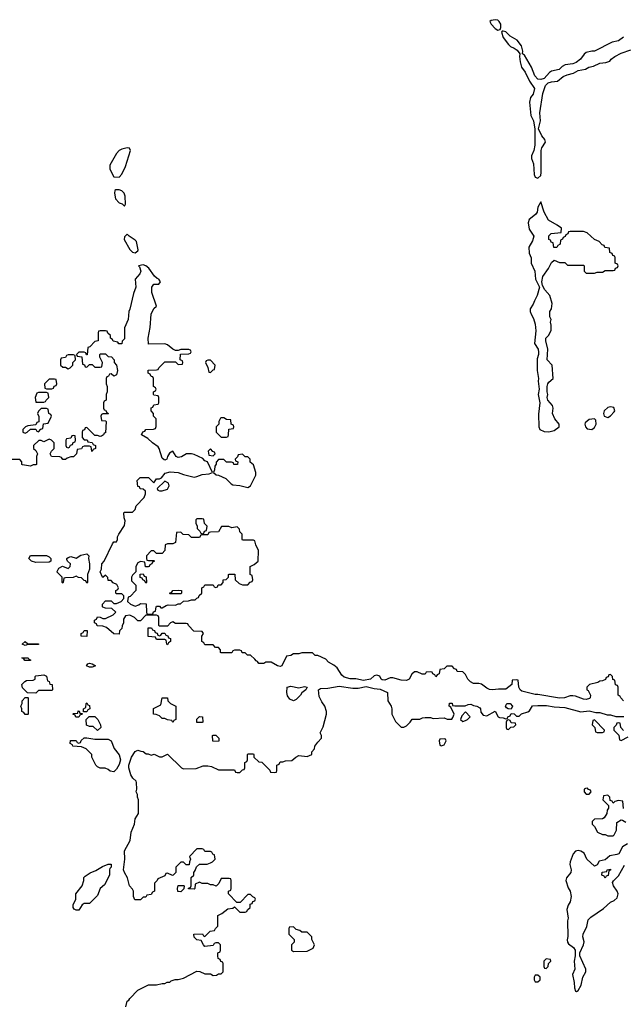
# Model space of a CAD drawing. Header units: inches. Extents: x 2769379 to 2883802, y 684208 to 828654.
# Tile 285 of 298: x 2840630 to 2845125, y 820348 to 827684. Entities that reach past the tile are written whole.
import ezdxf

# ---------------------------------------------------------------- set-up
doc = ezdxf.new("R2010")
doc.units = ezdxf.units.IN
doc.header["$MEASUREMENT"] = 0
doc.layers.add('C8842', color=7, linetype='Continuous')

msp = doc.modelspace()

# ---------------------------------------------------------------- linework, layer by layer
at = {"layer": 'C8842', "color": 2, "elevation": 2}
for points in [[(2844170, 827683.7), (2844141.4, 827678.6), (2844131.3, 827670), (2844140.7, 827650), (2844170, 827617.3), (2844190, 827606.8), (2844208.9, 827611.1), (2844213.6, 827626.4), (2844212.3, 827650), (2844201.2, 827670), (2844190, 827679.3)], [(2841430, 826728), (2841390, 826719), (2841370, 826708.7), (2841350, 826688), (2841301.4, 826598.6), (2841301, 826570), (2841330, 826512), (2841370, 826511.3), (2841390, 826532), (2841419, 826590), (2841455.3, 826710), (2841447.3, 826727.3)], [(2841370, 826417.2), (2841344.9, 826415.1), (2841338, 826410), (2841336, 826390), (2841344.7, 826350), (2841370, 826318), (2841392, 826312), (2841410, 826294), (2841418, 826310), (2841415.3, 826370), (2841408.7, 826390), (2841390, 826408.7)], [(2844510, 826326), (2844490, 826286), (2844482.8, 826250), (2844472, 826232), (2844425.2, 826194.8), (2844416.3, 826170), (2844424.1, 826124.1), (2844458, 826070), (2844450, 826035.3), (2844422, 825990), (2844425.4, 825945.4), (2844438, 825910), (2844438, 825870), (2844467.7, 825810), (2844470.8, 825750), (2844501, 825690), (2844484.9, 825630), (2844462.8, 825590), (2844454.8, 825565.2), (2844432, 825530), (2844432, 825510), (2844438, 825490), (2844456.8, 825456.8), (2844470, 825414), (2844473.4, 825366.6), (2844464.7, 825270), (2844490.8, 825230), (2844494.4, 825205.6), (2844494.8, 825190), (2844483.5, 825156.5), (2844482.8, 825130), (2844484, 825070), (2844493.4, 825010), (2844490.6, 824990), (2844498.8, 824930), (2844490.8, 824890), (2844504.9, 824830), (2844494.4, 824745.6), (2844497.3, 824650), (2844504.7, 824630), (2844535.9, 824615.9), (2844570, 824613), (2844610, 824622.8), (2844648, 824650), (2844648.7, 824670), (2844615.3, 824710), (2844598, 824750), (2844604, 824790), (2844599, 824810), (2844564, 824850), (2844559, 824870), (2844564, 824890), (2844559, 824910), (2844559, 824950), (2844564, 824970), (2844570, 824982), (2844602, 825010), (2844595.3, 825110), (2844559, 825150), (2844563.7, 825230), (2844548.9, 825291.1), (2844548.7, 825310), (2844570, 825332), (2844589, 825370), (2844588.9, 825408.9), (2844582, 825430), (2844588, 825450), (2844578, 825470), (2844578, 825510), (2844589.4, 825530.6), (2844596, 825570), (2844579, 825630), (2844541.2, 825670), (2844524, 825704), (2844519, 825730), (2844526.6, 825770), (2844569, 825830), (2844590, 825874), (2844610, 825892), (2844650, 825874), (2844690, 825874), (2844710, 825854), (2844830, 825854), (2844834, 825850), (2844834, 825810), (2844850, 825794), (2844910, 825794), (2844930, 825802), (2844970, 825802), (2844990, 825814), (2845050, 825814), (2845062, 825818), (2845067.3, 825832.7), (2845082, 825838), (2845086, 825850), (2845082, 825862), (2845066, 825870), (2845066, 825910), (2845062, 825922), (2845047.3, 825927.3), (2845042, 825942), (2845026, 825950), (2845022, 825982), (2844987.3, 825987.3), (2844982, 826002), (2844967.3, 826007.3), (2844946, 826030), (2844910, 826046), (2844856.4, 826096.4), (2844830, 826106), (2844730, 826106), (2844718, 826102), (2844712.7, 826087.3), (2844698, 826082), (2844692.7, 826067.3), (2844678, 826062), (2844672.7, 826047.3), (2844658, 826042), (2844654, 826010), (2844638, 826002), (2844630, 825986), (2844607.3, 825987.3), (2844602, 826022), (2844587.3, 826027.3), (2844582, 826042), (2844570, 826046), (2844570, 826074), (2844588.9, 826091.1), (2844662, 826098), (2844666, 826130), (2844633.6, 826153.6), (2844568.7, 826190), (2844537.2, 826250)], [(2841430, 826086), (2841410, 826066), (2841407.1, 826047.1), (2841450, 825971.3), (2841470, 825951.3), (2841490, 825946.8), (2841510, 825962), (2841513.2, 825970), (2841499, 826030), (2841490, 826042), (2841446, 826070)], [(2841030, 825186), (2840990, 825186), (2840978, 825182), (2840970, 825166), (2840938, 825162), (2840934, 825150), (2840934, 825110), (2840950, 825094), (2840970, 825094), (2840990, 825082), (2841006, 825090), (2841026, 825110), (2841026, 825130), (2841046, 825150), (2841042, 825182)], [(2842050, 825146), (2842030, 825146), (2842018, 825142), (2842014, 825130), (2842032, 825092), (2842038, 825058), (2842050, 825054), (2842070, 825074), (2842082, 825078), (2842086, 825110)], [(2840890, 825006), (2840850, 825006), (2840814, 824970), (2840818, 824938), (2840830, 824934), (2840870, 824934), (2840882, 824938), (2840887.3, 824952.7), (2840902, 824958), (2840906, 824970), (2840902, 825002)], [(2840830, 824906), (2840770, 824906), (2840758, 824902), (2840744.7, 824870), (2840750, 824834), (2840810, 824834), (2840822, 824838), (2840826, 824850), (2840846, 824870), (2840842, 824902)], [(2845030, 824799), (2845010, 824794), (2844982, 824770), (2844978, 824750), (2844982, 824730), (2845010, 824721), (2845030, 824731.3), (2845058, 824762), (2845062, 824770), (2845053.6, 824793.6)], [(2840830, 824786), (2840790, 824786), (2840770, 824766), (2840762, 824750), (2840772.7, 824727.3), (2840772.7, 824687.3), (2840758, 824682), (2840750, 824666), (2840690, 824658), (2840674, 824650), (2840654, 824630), (2840654, 824610), (2840670, 824602), (2840686, 824610), (2840710, 824634), (2840750, 824634), (2840758, 824618), (2840770, 824614), (2840787.3, 824632.7), (2840802, 824638), (2840807.3, 824672.7), (2840842, 824678), (2840866, 824730), (2840862, 824742), (2840846, 824750), (2840842, 824782)], [(2842150, 824718), (2842130, 824718), (2842124.7, 824715.3), (2842114, 824690), (2842114, 824670), (2842094, 824650), (2842094, 824610), (2842130, 824574), (2842170, 824574), (2842182, 824578), (2842186, 824590), (2842187.3, 824632.7), (2842222, 824638), (2842226, 824650), (2842222, 824662), (2842206, 824670), (2842202, 824702), (2842170, 824706)], [(2844910, 824708.7), (2844870, 824704), (2844841, 824679), (2844838, 824670), (2844844.7, 824650), (2844856, 824636), (2844890, 824631), (2844910, 824644.7), (2844924, 824670), (2844920.4, 824700.4)], [(2841030, 824586), (2841018, 824582), (2841010, 824566), (2840978, 824562), (2840974, 824550), (2840974, 824510), (2840978, 824498), (2840990, 824494), (2841002, 824498), (2841007.3, 824512.7), (2841022, 824518), (2841027.3, 824532.7), (2841042, 824538), (2841046, 824550), (2841042, 824582)], [(2842050, 824486), (2842034, 824470), (2842038, 824438), (2842070, 824434), (2842086, 824450), (2842082, 824462), (2842067.3, 824467.3)], [(2842290, 824446), (2842258, 824442), (2842252.7, 824427.3), (2842234, 824410), (2842238, 824398), (2842254, 824390), (2842251.3, 824368.7), (2842226, 824370), (2842222, 824382), (2842207.3, 824387.3), (2842170, 824388), (2842150, 824406), (2842110, 824406), (2842092, 824388), (2842092, 824372), (2842083.6, 824356.4), (2842082, 824330), (2842074, 824310), (2842092, 824292), (2842110, 824291.3), (2842164.5, 824264.5), (2842204.7, 824224.7), (2842217.5, 824217.5), (2842270, 824212.4), (2842330, 824199.1), (2842350, 824211.3), (2842388, 824290), (2842388, 824310), (2842370, 824366), (2842347.3, 824387.3), (2842346, 824410), (2842330, 824426), (2842310, 824426)], [(2841710, 824246), (2841654, 824190), (2841658, 824178), (2841670, 824174), (2841690, 824174), (2841730, 824184.7), (2841742, 824210), (2841738, 824230)], [(2842187.3, 823907.3), (2842132.7, 823907.3), (2842110, 823868), (2842050, 823866), (2842038, 823862), (2842030, 823846), (2841990, 823846), (2841978, 823842), (2841970, 823826), (2841910, 823826), (2841890, 823846), (2841848.4, 823848.4), (2841830, 823866), (2841798, 823862), (2841791.1, 823788.9), (2841770, 823778), (2841730, 823778), (2841714, 823770), (2841711.6, 823728.4), (2841690, 823706), (2841650, 823706), (2841630, 823726), (2841610, 823726), (2841574, 823690), (2841574, 823670), (2841578, 823658), (2841590, 823654), (2841630, 823654), (2841634, 823650), (2841618, 823642), (2841614, 823630), (2841598, 823622), (2841594, 823610), (2841587.3, 823607.3), (2841567.3, 823607.3), (2841562, 823642), (2841530, 823646), (2841510, 823638), (2841494, 823610), (2841494, 823570), (2841470, 823546), (2841462, 823530), (2841463.6, 823503.6), (2841494, 823470), (2841494, 823430), (2841452.7, 823387.3), (2841438, 823382), (2841434, 823350), (2841454, 823330), (2841490, 823314), (2841516.4, 823323.6), (2841530, 823334), (2841572.7, 823332.7), (2841574, 823270), (2841578, 823258), (2841610, 823254), (2841622, 823258), (2841627.3, 823272.7), (2841642, 823278), (2841646, 823310), (2841650, 823314), (2841670, 823314), (2841682, 823302), (2841690, 823302), (2841720.4, 823319.6), (2841736.4, 823323.6), (2841790, 823322), (2841810, 823332), (2841827.3, 823332.7), (2841850, 823352), (2841887.3, 823352.7), (2841910, 823362), (2841938, 823362), (2841950, 823374), (2841962, 823378), (2841967.3, 823392.7), (2841986, 823410), (2841986, 823450), (2842002, 823458), (2842010, 823474), (2842070, 823474), (2842078, 823458), (2842090, 823454), (2842102, 823458), (2842107.3, 823472.7), (2842130, 823474), (2842146, 823490), (2842146, 823510), (2842167.3, 823512.7), (2842186, 823530), (2842186, 823550), (2842190, 823552), (2842232.7, 823552.7), (2842234, 823510), (2842263.6, 823483.6), (2842290, 823474), (2842330, 823474), (2842347.3, 823492.7), (2842362, 823498), (2842366, 823510), (2842362, 823542), (2842346, 823550), (2842346, 823610), (2842376.4, 823623.6), (2842406, 823650), (2842408, 823730), (2842388, 823770), (2842382, 823802), (2842370, 823806), (2842290, 823806), (2842286, 823810), (2842286, 823850), (2842268.4, 823868.4), (2842267.3, 823887.3), (2842250, 823906), (2842210, 823898)], [(2841990, 823966), (2841950, 823966), (2841942, 823958), (2841942, 823930), (2841952, 823912), (2841952.7, 823892.7), (2841972.7, 823872.7), (2841978, 823858), (2841990, 823854), (2842002, 823858), (2842007.3, 823872.7), (2842022, 823878), (2842026, 823910), (2842006, 823930), (2842002, 823962)], [(2840750, 823639), (2840718, 823650), (2840698, 823670), (2840710, 823691), (2840830, 823691), (2840850, 823682), (2840862, 823670), (2840862, 823650), (2840850, 823642)], [(2841130, 823486), (2841122, 823502), (2841110, 823506), (2841090, 823526), (2841068.4, 823528.4), (2841050, 823538), (2841027.3, 823527.3), (2840970, 823526), (2840958, 823522), (2840954, 823490), (2840950, 823486), (2840946, 823490), (2840946, 823530), (2840908.4, 823568.4), (2840908.4, 823571.6), (2840922, 823598), (2840948.4, 823611.6), (2840990, 823594), (2841006, 823610), (2841008, 823630), (2840986, 823650), (2840982, 823662), (2840982, 823670), (2840990, 823676), (2841010, 823684.7), (2841050, 823672), (2841086.3, 823693.7), (2841130, 823704.7), (2841144.7, 823690), (2841142.8, 823670), (2841150.7, 823630), (2841151, 823590), (2841134, 823550), (2841134, 823490)], [(2841570, 823486), (2841562, 823502), (2841546, 823510), (2841542, 823522), (2841527.3, 823527.3), (2841527.3, 823552.7), (2841550, 823554), (2841558, 823538), (2841571.6, 823531.6), (2841574, 823490)], [(2841750, 823406), (2841746, 823410), (2841762, 823418), (2841770, 823432), (2841810, 823434), (2841834, 823430), (2841834, 823410), (2841830, 823406)], [(2841130, 823088), (2841088, 823090), (2841088.4, 823111.6), (2841102, 823118), (2841110, 823134), (2841131.6, 823131.6)], [(2841670, 823094), (2841682, 823098), (2841690, 823114), (2841710, 823114), (2841718, 823098), (2841732.7, 823092.7), (2841738, 823078), (2841752, 823072), (2841752, 823050), (2841738, 823042), (2841730, 823026), (2841726, 823030), (2841722, 823062), (2841710, 823066), (2841650, 823066), (2841642, 823082), (2841587.3, 823087.3), (2841587.3, 823152.7), (2841612.7, 823152.7), (2841618, 823138), (2841632.7, 823132.7), (2841638, 823118), (2841652.7, 823112.7), (2841658, 823098)], [(2840690, 823034), (2840770, 823034), (2840770, 823028), (2840690, 823028.7), (2840670, 823022), (2840648.7, 823031.3), (2840670, 823051.3)], [(2840710, 822908.7), (2840669, 822909), (2840662, 822922), (2840646, 822930), (2840694, 822930), (2840698, 822918), (2840710, 822914)], [(2841150, 822859), (2841128.7, 822870), (2841136.4, 822883.6), (2841150, 822890.5), (2841170, 822884.7), (2841194, 822870), (2841190, 822868), (2841170, 822859)], [(2840750, 822666), (2840687.3, 822667.3), (2840650, 822706), (2840646, 822730), (2840667.3, 822752.7), (2840680.4, 822759.6), (2840730, 822762), (2840746, 822770), (2840746, 822790), (2840750, 822794), (2840810, 822802), (2840830, 822792), (2840838, 822758), (2840850, 822754), (2840854, 822734), (2840872, 822730), (2840874, 822690), (2840870, 822686), (2840770, 822686)], [(2842710, 822704.7), (2842750, 822714.8), (2842771.3, 822710), (2842762, 822690), (2842731.6, 822668.4), (2842722, 822650), (2842690, 822618), (2842670, 822608), (2842642, 822622), (2842625.6, 822645.6), (2842619, 822670), (2842622, 822710), (2842650, 822719.1)], [(2840670, 822506), (2840662, 822522), (2840646, 822530), (2840646, 822550), (2840638, 822570), (2840648, 822590), (2840648, 822610), (2840670, 822634), (2840690, 822634), (2840694, 822630), (2840694, 822510), (2840690, 822506)], [(2841106, 822526), (2841106, 822550), (2841122, 822558), (2841126, 822590), (2841130, 822594), (2841138, 822578), (2841150, 822574), (2841152, 822550), (2841138, 822542), (2841130, 822526)], [(2841770, 822448), (2841762, 822462), (2841730, 822468), (2841710, 822478), (2841690, 822478), (2841670, 822498), (2841647.3, 822507.3), (2841626, 822510), (2841627.3, 822552.7), (2841682, 822578), (2841690, 822632), (2841731.3, 822631.3), (2841734, 822610), (2841754, 822590), (2841792, 822570), (2841794, 822470), (2841778, 822462)], [(2844290, 822546), (2844268.4, 822548.4), (2844256.4, 822556.4), (2844248, 822570), (2844258, 822590), (2844282, 822590), (2844301, 822570)], [(2841070, 822486), (2841047.3, 822487.3), (2841042, 822502), (2841026, 822510), (2841030, 822514), (2841062, 822518), (2841066, 822534), (2841072.7, 822532.7), (2841078, 822518), (2841094, 822514), (2841094, 822510), (2841078, 822502)], [(2843950, 822526), (2843923.6, 822496.4), (2843914, 822470), (2843930, 822454), (2843950, 822462), (2843966, 822470), (2843986, 822490)], [(2841210, 822388), (2841176.4, 822416.4), (2841150, 822418), (2841127.3, 822427.3), (2841126, 822470), (2841147.3, 822492.7), (2841190, 822492), (2841212, 822470), (2841232, 822430), (2841234, 822410)], [(2841948, 822448), (2841948.4, 822471.6), (2841968.4, 822491.6), (2841992, 822490), (2841994, 822450), (2841990, 822448)], [(2844270, 822466), (2844258, 822462), (2844254, 822450), (2844254, 822410), (2844258, 822398), (2844270, 822394), (2844287.3, 822412.7), (2844310, 822414), (2844326, 822430), (2844322, 822442), (2844290, 822446), (2844282, 822462)], [(2844910, 822466), (2844898, 822462), (2844894, 822430), (2844914, 822410), (2844918, 822378), (2844930, 822374), (2844970, 822374), (2844982, 822378), (2844986, 822390)], [(2841190, 822322), (2841290, 822322), (2841310, 822312), (2841334, 822254), (2841370, 822206.8), (2841381.6, 822170), (2841370, 822134), (2841350, 822099), (2841330, 822079), (2841304, 822084), (2841290, 822098), (2841267.3, 822107.3), (2841230, 822108), (2841210, 822118), (2841198, 822130), (2841168.4, 822188.4), (2841166, 822210), (2841126, 822250), (2841090, 822266), (2841026, 822270), (2841022, 822282), (2841006, 822290), (2841007.3, 822312.7), (2841050, 822314), (2841058, 822298), (2841070, 822294), (2841082, 822298), (2841087.3, 822312.7), (2841110, 822334), (2841130, 822334)], [(2842110, 822306), (2842067.3, 822307.3), (2842066, 822350), (2842070, 822354), (2842090, 822354), (2842114, 822330), (2842114, 822310)], [(2843790, 822326), (2843758, 822322), (2843754, 822310), (2843758, 822278), (2843770, 822274), (2843790, 822282), (2843806, 822310), (2843802, 822322)], [(2844858, 821958), (2844843.6, 821956.4), (2844834, 821950), (2844834, 821930), (2844850, 821914), (2844870, 821914), (2844886, 821930), (2844882, 821942), (2844867.3, 821947.3)], [(2841050, 821048), (2841036.4, 821056.4), (2841028.4, 821068.4), (2841028, 821090), (2841048, 821130), (2841048.7, 821170), (2841095.3, 821230), (2841108, 821270), (2841108.4, 821291.6), (2841116.4, 821303.6), (2841153.6, 821326.4), (2841196.5, 821343.5), (2841245.6, 821374.4), (2841290, 821391.3), (2841310, 821392), (2841311, 821370), (2841300.7, 821359.3), (2841298.8, 821350), (2841299.1, 821310), (2841260.9, 821239.1), (2841230.4, 821209.6), (2841210, 821158), (2841150, 821098), (2841110, 821098), (2841094, 821090), (2841070, 821048.7)], [(2844990, 821288), (2844982, 821302), (2844966, 821310), (2844967.3, 821332.7), (2845002, 821338), (2845006, 821350), (2845030, 821354), (2845030, 821346), (2845018, 821342), (2845011.6, 821308.4), (2844998, 821302)], [(2841830, 821186), (2841808.4, 821188.4), (2841806, 821210), (2841810, 821234), (2841850, 821234), (2841854, 821230), (2841852.7, 821207.3)], [(2842670, 820926), (2842638, 820922), (2842634, 820910), (2842634, 820870), (2842674, 820830), (2842674, 820810), (2842654, 820790), (2842654, 820750), (2842670, 820742), (2842770, 820744.7), (2842814.6, 820765.4), (2842826, 820790), (2842806, 820830), (2842806, 820850), (2842770, 820886), (2842730, 820886), (2842716.4, 820896.4), (2842690, 820906)], [(2844550, 820686), (2844534, 820670), (2844534, 820630), (2844538, 820618), (2844550, 820614), (2844566, 820630), (2844567.3, 820652.7), (2844586, 820670), (2844582, 820682)], [(2844490, 820566), (2844470, 820566), (2844462, 820550), (2844462, 820530), (2844470, 820514), (2844490, 820514), (2844506, 820530), (2844506, 820550)]]:
    msp.add_lwpolyline(points, close=True, dxfattribs=at)
for points in [[(2845127.7, 827552.3), (2845090, 827526), (2845043, 827517), (2844912, 827450), (2844890, 827449.2), (2844850, 827439), (2844833.4, 827426.6), (2844806.8, 827390), (2844774.6, 827365.4), (2844750, 827355.1), (2844692.8, 827347.2), (2844670, 827334), (2844647.9, 827312.1), (2844590, 827299.3), (2844576, 827290), (2844535.2, 827244.8), (2844510, 827238), (2844490, 827240.9), (2844466.3, 827266.3), (2844440.9, 827330), (2844390, 827419), (2844375.3, 827430), (2844376, 827450), (2844366, 827490), (2844336, 827530), (2844282, 827562), (2844250, 827593.2), (2844230, 827599), (2844222, 827598), (2844218, 827590), (2844230.8, 827550), (2844270, 827498.8), (2844284.9, 827484.9), (2844312.4, 827472.4), (2844335.5, 827455.5), (2844354, 827430), (2844351.3, 827408.7), (2844356.3, 827370), (2844367.3, 827330), (2844393.8, 827293.8), (2844426.7, 827226.7), (2844462.8, 827170), (2844454.8, 827130), (2844434.8, 827105.2), (2844426.8, 827070), (2844436.3, 826970), (2844457.3, 826930), (2844467.5, 826867.5), (2844466, 826750), (2844459.1, 826710), (2844441, 826670), (2844441, 826650), (2844457.3, 826610), (2844460.7, 826530), (2844470, 826511.3), (2844490, 826502), (2844510, 826522), (2844514.2, 826545.8), (2844514.5, 826710), (2844519.5, 826730), (2844546, 826770), (2844540.9, 826790), (2844518.3, 826818.3), (2844493.2, 826870), (2844509.2, 826930), (2844503.7, 826990), (2844527.2, 827132.8), (2844547, 827193), (2844555.5, 827204.5), (2844566.3, 827213.7), (2844590, 827220.7), (2844635.5, 827224.5), (2844678.6, 827261.4), (2844706.6, 827273.4), (2844755.1, 827284.9), (2844790, 827306), (2844844, 827316), (2844868, 827330), (2844902.7, 827337.3), (2844950, 827358.8), (2844994.6, 827365.4), (2845024.7, 827375.3), (2845035.3, 827390), (2845062, 827410), (2845110, 827433.4), (2845181.2, 827458.8)], [(2845126, 822610), (2845106, 822630), (2845102, 822642), (2845086, 822650), (2845086, 822710), (2845082, 822722), (2845067.3, 822727.3), (2845062, 822762), (2845047.3, 822767.3), (2845046, 822790), (2845030, 822806), (2845018, 822802), (2845012.7, 822787.3), (2844998, 822782), (2844991.6, 822768.4), (2844970, 822758), (2844950, 822755.3), (2844934.8, 822745.2), (2844874, 822730), (2844854, 822710), (2844854, 822690), (2844864.7, 822684.7), (2844881, 822650), (2844878, 822630), (2844872.8, 822627.2), (2844850, 822619.5), (2844830, 822620.7), (2844770, 822644), (2844750, 822645.2), (2844730, 822645.2), (2844687.9, 822632.1), (2844650, 822629.4), (2844490, 822657.2), (2844470, 822657.2), (2844370, 822682), (2844358, 822690), (2844348, 822710), (2844342, 822762), (2844330, 822766), (2844298, 822762), (2844294, 822730), (2844250, 822695.3), (2844196.5, 822696.5), (2844150, 822689.7), (2844130, 822692.3), (2844110, 822702), (2844070, 822732.3), (2844050, 822738), (2844010, 822739), (2843988, 822750), (2843968, 822770), (2843950, 822806), (2843930, 822826), (2843888.4, 822828.4), (2843882, 822842), (2843867.3, 822847.3), (2843850, 822866), (2843810, 822866), (2843790, 822846), (2843758, 822842), (2843754, 822810), (2843738, 822802), (2843730, 822788.7), (2843722, 822802), (2843706, 822810), (2843702, 822822), (2843690, 822826), (2843658, 822822), (2843650, 822808), (2843628.4, 822808.4), (2843590, 822826), (2843570, 822826), (2843551.6, 822808.4), (2843531.3, 822770), (2843510, 822759.3), (2843470, 822762.7), (2843410, 822781.2), (2843390, 822779), (2843350, 822762.7), (2843330, 822765.2), (2843322, 822770), (2843312, 822792), (2843290, 822799), (2843270, 822795.3), (2843242, 822770), (2843190, 822759.3), (2843132.7, 822772.7), (2843090, 822772), (2843045.3, 822785.3), (2843030, 822799), (2842994.2, 822854.2), (2842970, 822875.3), (2842930, 822898), (2842910, 822918), (2842850, 822946), (2842830, 822946), (2842810, 822966), (2842730, 822966), (2842710, 822958), (2842670, 822958), (2842650, 822946), (2842618, 822942), (2842582, 822870), (2842570, 822864), (2842550, 822869), (2842503.6, 822896.4), (2842462, 822898), (2842448, 822888), (2842410, 822886), (2842402, 822902), (2842390, 822906), (2842380.4, 822920.4), (2842348, 822948), (2842326, 822950), (2842310, 822966), (2842287.3, 822967.3), (2842282, 822982), (2842270, 822986), (2842230, 822986), (2842218, 822982), (2842210, 822966), (2842130, 822966), (2842126, 822970), (2842126, 822990), (2842110, 823006), (2842087.3, 823007.3), (2842070, 823026), (2842010, 823026), (2842002, 823042), (2841986, 823050), (2841986, 823090), (2841998, 823110), (2841990, 823126), (2841927.3, 823127.3), (2841886, 823170), (2841882, 823182), (2841870, 823186), (2841790, 823186), (2841770, 823198), (2841754, 823190), (2841730, 823166), (2841670, 823166), (2841666, 823170), (2841666, 823230), (2841662, 823242), (2841650, 823246), (2841570, 823246), (2841530, 823206), (2841510, 823206), (2841486, 823230), (2841450, 823246), (2841418, 823242), (2841403.6, 823216.4), (2841402, 823190), (2841392.7, 823167.3), (2841391.6, 823148.4), (2841374, 823130), (2841370, 823106), (2841330, 823108), (2841276.4, 823156.4), (2841250, 823166), (2841207.3, 823167.3), (2841202, 823182), (2841186, 823190), (2841186, 823210), (2841202, 823218), (2841210, 823234), (2841230, 823232), (2841250, 823222), (2841270, 823222), (2841326, 823250), (2841346, 823270), (2841316.4, 823296.4), (2841270, 823298), (2841250, 823306), (2841246, 823310), (2841246, 823330), (2841270, 823354), (2841310, 823354), (2841330, 823334), (2841350, 823334), (2841386, 823350), (2841406, 823370), (2841406, 823390), (2841390, 823406), (2841350, 823406), (2841346, 823410), (2841346, 823430), (2841362, 823438), (2841366, 823450), (2841354.6, 823474.6), (2841327.3, 823487.3), (2841310, 823506), (2841290, 823506), (2841287.3, 823527.3), (2841270, 823546), (2841250, 823528), (2841246, 823530), (2841228.7, 823570), (2841238, 823590), (2841242, 823630), (2841258, 823650), (2841320.4, 823779.6), (2841330, 823794), (2841350, 823794), (2841358, 823810), (2841358, 823830), (2841368, 823850), (2841410, 823914), (2841415.3, 823950), (2841407.3, 823972.7), (2841406, 824010), (2841410, 824014), (2841470, 824014), (2841490, 824034), (2841498, 824062), (2841556.4, 824123.6), (2841566, 824150), (2841566, 824170), (2841550, 824186), (2841527.3, 824187.3), (2841522, 824202), (2841510, 824206), (2841506, 824250), (2841528.4, 824271.6), (2841590, 824272), (2841630, 824234), (2841650, 824262), (2841670, 824262), (2841686, 824270), (2841714, 824306), (2841750, 824314.9), (2841810, 824310.4), (2841850, 824294), (2841930, 824276.3), (2841950, 824279.1), (2841990, 824296), (2842040.4, 824299.6), (2842066, 824310), (2842028.4, 824388.4), (2842010, 824398), (2841994.6, 824414.6), (2841930, 824444), (2841910, 824449), (2841871.6, 824448.4), (2841834.4, 824425.6), (2841810, 824421.2), (2841795.3, 824430), (2841770, 824468), (2841746.4, 824453.6), (2841731, 824430), (2841724.7, 824410), (2841710, 824402.7), (2841704.8, 824404.8), (2841690, 824418), (2841669.3, 824489.3), (2841660.2, 824500.2), (2841619, 824530), (2841584, 824564), (2841538, 824590), (2841547.3, 824612.7), (2841562, 824618), (2841568.4, 824631.6), (2841627.3, 824632.7), (2841642, 824638), (2841647.3, 824652.7), (2841646, 824710), (2841626, 824730), (2841626, 824750), (2841608.4, 824768.4), (2841608, 824792), (2841622, 824798), (2841630, 824814), (2841662, 824818), (2841666, 824830), (2841666, 824870), (2841662, 824882), (2841630, 824886), (2841626, 824890), (2841626, 824910), (2841642, 824918), (2841646, 824930), (2841642, 824942), (2841626, 824950), (2841626, 825010), (2841622, 825022), (2841610, 825026), (2841602, 825042), (2841586, 825050), (2841587.3, 825072.7), (2841650, 825074), (2841662, 825078), (2841666, 825090), (2841710, 825134), (2841790, 825134), (2841810, 825114), (2841842, 825118), (2841846, 825130), (2841842, 825142), (2841826, 825150), (2841827.3, 825192.7), (2841890, 825194), (2841902, 825198), (2841906, 825210), (2841902, 825222), (2841890, 825226), (2841830, 825226), (2841810, 825218), (2841790, 825218), (2841770, 825228), (2841730, 825262), (2841710, 825268), (2841590, 825266), (2841586.6, 825310), (2841601.2, 825390), (2841609.6, 825490.4), (2841630, 825532), (2841648, 825550), (2841615.3, 825650), (2841615.3, 825690), (2841630, 825712), (2841667.3, 825712.7), (2841678, 825730), (2841666, 825750), (2841654.6, 825754.6), (2841633.6, 825773.6), (2841592.1, 825832.1), (2841570, 825849), (2841550, 825857.2), (2841514, 825850), (2841522, 825842), (2841531, 825810), (2841524.7, 825790), (2841491, 825750), (2841496, 825690), (2841476.8, 825643.2), (2841450, 825526), (2841442, 825510), (2841438, 825450), (2841411.6, 825388.4), (2841410, 825306), (2841392, 825288), (2841390.9, 825269.1), (2841368.4, 825268.4), (2841362, 825282), (2841327.3, 825287.3), (2841322, 825302), (2841306, 825310), (2841306, 825330), (2841287.3, 825347.3), (2841282, 825362), (2841270, 825366), (2841230, 825366), (2841218, 825362), (2841214, 825350), (2841214, 825290), (2841190, 825286), (2841152.7, 825247.3), (2841138, 825242), (2841132.7, 825187.3), (2841127.3, 825187.3), (2841122, 825202), (2841110, 825206), (2841070, 825206), (2841054, 825190), (2841058, 825178), (2841092.7, 825172.7), (2841098, 825118), (2841112.7, 825112.7), (2841118, 825098), (2841130, 825094), (2841150, 825114), (2841170, 825114), (2841190, 825094), (2841230, 825094), (2841242, 825098), (2841246, 825130), (2841228, 825170), (2841226, 825190), (2841230, 825194), (2841270, 825194), (2841290, 825174), (2841312.7, 825172.7), (2841334, 825150), (2841334, 825130), (2841352, 825110), (2841358, 825070), (2841350, 825038), (2841330, 825028), (2841310, 825046), (2841298, 825042), (2841292, 825028), (2841278, 825022), (2841274, 825010), (2841274, 824970), (2841282, 824950), (2841282, 824910), (2841274, 824890), (2841274, 824850), (2841258, 824842), (2841254, 824830), (2841254, 824790), (2841258, 824778), (2841270, 824774), (2841278, 824758), (2841291.3, 824750), (2841290, 824746), (2841250, 824746), (2841238, 824742), (2841234, 824730), (2841238, 824698), (2841270, 824694), (2841274, 824690), (2841270, 824606), (2841258, 824602), (2841254, 824590), (2841239.6, 824580.4), (2841230, 824578), (2841210, 824586), (2841190, 824586), (2841130, 824646), (2841118, 824642), (2841112.7, 824627.3), (2841098, 824622), (2841094, 824610), (2841094, 824570), (2841110, 824554), (2841132.7, 824552.7), (2841138, 824538), (2841170, 824534), (2841178, 824518), (2841194, 824510), (2841194, 824490), (2841178, 824482), (2841170, 824466), (2841166, 824470), (2841162, 824502), (2841150, 824506), (2841110, 824506), (2841098, 824502), (2841090, 824486), (2841058, 824482), (2841054, 824450), (2841030, 824426), (2841010, 824426), (2840983.6, 824416.4), (2840970, 824406), (2840950, 824406), (2840942, 824422), (2840930, 824426), (2840868, 824430), (2840858, 824450), (2840866, 824470), (2840886, 824490), (2840886, 824530), (2840866, 824550), (2840850, 824558), (2840810, 824538), (2840790, 824548), (2840772.7, 824547.3), (2840734, 824510), (2840734, 824490), (2840750, 824474), (2840762, 824450), (2840754, 824430), (2840754, 824370), (2840750, 824366), (2840730, 824366), (2840710, 824358), (2840650, 824366), (2840646, 824370), (2840646, 824390), (2840630, 824406), (2840570, 824406)], [(2841419.6, 820330), (2841430, 820370.8), (2841442, 820378), (2841450, 820391.3), (2841510, 820452), (2841590, 820492), (2841650, 820492), (2841690, 820502), (2841710, 820502), (2841728.4, 820511.6), (2841747.3, 820512.7), (2841758, 820522), (2841788.4, 820531.6), (2841810, 820532), (2841850, 820542), (2841950, 820594), (2841971.6, 820591.6), (2842010, 820574), (2842050, 820574), (2842070, 820562), (2842096.4, 820563.6), (2842110, 820574), (2842130, 820574), (2842146, 820590), (2842146, 820650), (2842142, 820662), (2842127.3, 820667.3), (2842122, 820682), (2842108.4, 820688.4), (2842106, 820710), (2842106, 820730), (2842122, 820738), (2842126, 820750), (2842126, 820790), (2842110, 820806), (2842090, 820806), (2842078, 820802), (2842070, 820786), (2842010, 820778), (2841998, 820790), (2841982, 820822), (2841950, 820828), (2841928.9, 820848.9), (2841926, 820870), (2841992, 820872), (2841998, 820858), (2842010, 820854), (2842047.3, 820892.7), (2842082, 820898), (2842087.3, 820912.7), (2842106, 820930), (2842106, 821010), (2842136.4, 821023.6), (2842180.4, 821059.6), (2842216.4, 821063.6), (2842230, 821074), (2842270, 821034), (2842310, 821034), (2842322, 821038), (2842327.3, 821052.7), (2842346, 821070), (2842347.3, 821092.7), (2842362, 821098), (2842367.3, 821112.7), (2842382, 821118), (2842386, 821130), (2842382, 821142), (2842367.3, 821147.3), (2842350, 821166), (2842330, 821166), (2842272.7, 821107.3), (2842247.3, 821107.3), (2842186, 821170), (2842186, 821190), (2842202, 821198), (2842206, 821210), (2842206, 821270), (2842202, 821282), (2842190, 821286), (2842130, 821286), (2842112.7, 821247.3), (2842092, 821228), (2842070, 821238), (2842050, 821238), (2842030, 821248), (2841988, 821248), (2841970, 821258), (2841938, 821242), (2841934, 821210), (2841930, 821206), (2841887.3, 821207.3), (2841887.3, 821212.7), (2841902, 821218), (2841906, 821230), (2841908, 821292), (2841926, 821310), (2841926, 821330), (2841936.4, 821343.6), (2841947.3, 821372.7), (2841970, 821392), (2842027.3, 821392.7), (2842050, 821402), (2842066, 821410), (2842086, 821430), (2842082, 821462), (2842067.3, 821467.3), (2842062, 821482), (2842050, 821486), (2842010, 821486), (2842002, 821502), (2841990, 821506), (2841950, 821506), (2841894, 821450), (2841902, 821430), (2841894, 821410), (2841892.7, 821387.3), (2841870, 821386), (2841850, 821406), (2841830, 821406), (2841794, 821370), (2841794, 821330), (2841774, 821310), (2841768.4, 821308.4), (2841730, 821326), (2841718, 821322), (2841710, 821306), (2841658, 821282), (2841654, 821270), (2841634, 821250), (2841634, 821190), (2841618, 821182), (2841610, 821166), (2841578, 821162), (2841570, 821146), (2841550, 821146), (2841530, 821126), (2841487.3, 821127.3), (2841478, 821150), (2841478, 821190), (2841470, 821206), (2841448, 821230), (2841433.2, 821290), (2841409.7, 821329.7), (2841403.6, 821350), (2841412.7, 821430), (2841410, 821491.3), (2841452.5, 821567.5), (2841459, 821630), (2841484, 821690), (2841488.7, 821730), (2841515.3, 821770), (2841515.3, 821870), (2841508, 821890), (2841508, 821910), (2841498, 821930), (2841502, 821950), (2841500.4, 822000.4), (2841498, 822010), (2841473.6, 822033.6), (2841458.6, 822058.6), (2841442.4, 822110), (2841442.4, 822130), (2841462.7, 822190), (2841490, 822232), (2841510, 822242), (2841532.7, 822232.7), (2841550, 822232), (2841572.7, 822212.7), (2841587.3, 822212.7), (2841610, 822204.7), (2841631.1, 822211.1), (2841670, 822192), (2841690, 822192), (2841731.6, 822211.6), (2841834, 822110), (2841850, 822102), (2841943.6, 822103.6), (2841996.4, 822123.6), (2842030, 822124.7), (2842059.6, 822119.6), (2842110, 822094), (2842230, 822094), (2842238, 822078), (2842250, 822074), (2842270, 822074), (2842290, 822094), (2842302, 822098), (2842306, 822110), (2842306, 822150), (2842322, 822158), (2842326, 822170), (2842326, 822210), (2842330, 822214), (2842370, 822214), (2842374, 822210), (2842374, 822190), (2842410, 822154), (2842432.7, 822152.7), (2842492.7, 822092.7), (2842498, 822078), (2842530, 822074), (2842542, 822078), (2842546, 822090), (2842546, 822130), (2842562, 822138), (2842570, 822154), (2842590, 822154), (2842610, 822162), (2842656.4, 822163.6), (2842686, 822190), (2842710, 822202), (2842770, 822194), (2842806, 822210), (2842806, 822230), (2842826, 822250), (2842828, 822270), (2842850, 822302), (2842878, 822330), (2842878, 822350), (2842868.9, 822371.1), (2842890, 822414), (2842915.3, 822510), (2842915.3, 822530), (2842902, 822570), (2842880.2, 822600.2), (2842860.4, 822640.4), (2842855.3, 822690), (2842870, 822701), (2842924, 822704), (2843010, 822718.7), (2843110, 822703), (2843150, 822703), (2843210, 822714.8), (2843270, 822700.5), (2843315.2, 822695.2), (2843370, 822671), (2843371, 822610), (2843396, 822570), (2843401, 822550), (2843401, 822510), (2843430, 822454), (2843470, 822412), (2843490, 822412), (2843510, 822422), (2843538, 822450), (2843552.7, 822472.7), (2843610, 822472), (2843630, 822482), (2843650, 822484.7), (2843690, 822484.7), (2843710, 822478), (2843790, 822482), (2843812.7, 822472.7), (2843847.3, 822472.7), (2843856.4, 822483.6), (2843866, 822510), (2843842, 822562), (2843828.4, 822568.4), (2843830, 822591.3), (2843850, 822591), (2843854, 822574), (2843871.3, 822571.3), (2843948.4, 822571.6), (2843970, 822582), (2843990, 822584.7), (2844010, 822574.8), (2844034, 822570), (2844056.9, 822556.9), (2844062, 822550), (2844063.6, 822523.6), (2844081, 822501), (2844110, 822498), (2844170, 822532), (2844194, 822490), (2844203.6, 822483.6), (2844230, 822482), (2844250, 822474), (2844262, 822478), (2844266, 822490), (2844282, 822498), (2844290, 822514), (2844311.6, 822511.6), (2844330, 822494), (2844350, 822494), (2844368.4, 822511.6), (2844414, 822526), (2844425.6, 822534.4), (2844449.6, 822570.4), (2844490, 822574.9), (2844554.2, 822574.2), (2844610, 822564.9), (2844690, 822559.1), (2844810, 822526), (2844870, 822534), (2844922, 822522), (2844950, 822522.8), (2845005.4, 822505.4), (2845030, 822504.7), (2845070, 822492), (2845130, 822491.3)], [(2845127.3, 822387.3), (2845106, 822410), (2845102, 822442), (2845090, 822446), (2845078, 822442), (2845072.7, 822427.3), (2845054, 822410), (2845054, 822390), (2845092.7, 822352.7), (2845098, 822318), (2845110, 822314), (2845160.4, 822339.6)], [(2845127.3, 821807.3), (2845122, 821862), (2845090, 821866), (2845062, 821858), (2845050, 821846), (2845042, 821862), (2845027.3, 821867.3), (2845026, 821890), (2845010, 821906), (2844978, 821902), (2844974, 821870), (2845014, 821830), (2845014, 821810), (2845005.4, 821794.6), (2845002, 821770), (2844983.6, 821736.4), (2844971.6, 821728.4), (2844910, 821726), (2844894, 821710), (2844894, 821690), (2844911.6, 821671.6), (2844934, 821630), (2844970, 821612), (2844990, 821612), (2845010, 821602), (2845050, 821602), (2845058, 821610), (2845073.6, 821646.4), (2845078, 821702), (2845110, 821722), (2845119.6, 821719.6), (2845143.6, 821703.6)], [(2845156.9, 821543.1), (2845119.6, 821520.4), (2845090.9, 821469.1), (2845077.3, 821462.7), (2845025.5, 821454.5), (2844990, 821424), (2844946.4, 821413.6), (2844930, 821386), (2844910, 821378), (2844853.2, 821430), (2844832.7, 821472.7), (2844809.4, 821489.4), (2844790, 821494), (2844770, 821489), (2844751, 821470), (2844730.4, 821409.6), (2844726.8, 821390), (2844736, 821350), (2844734.6, 821330), (2844702.8, 821290), (2844697.3, 821270), (2844714.4, 821214.4), (2844730.7, 821190), (2844736.3, 821150), (2844730.7, 821110), (2844714.8, 821085.2), (2844706, 821054), (2844714.8, 820990), (2844710.7, 820969.3), (2844713.2, 820853.2), (2844707.5, 820827.5), (2844710.5, 820810), (2844718.4, 820798.4), (2844755.5, 820770), (2844766.4, 820750), (2844766.4, 820710), (2844758.4, 820670), (2844763.8, 820610), (2844746, 820570), (2844759.3, 820510), (2844762.4, 820470), (2844770, 820444.7), (2844776.4, 820443.6), (2844790, 820451.3), (2844811.6, 820490), (2844824.5, 820550), (2844846, 820590), (2844846, 820610), (2844801.2, 820710), (2844801.2, 820730), (2844829.6, 820790), (2844834, 820814), (2844825.1, 820850), (2844825.4, 820870), (2844853, 820927), (2844863.3, 820976.7), (2844882.4, 820997.6), (2844979.1, 821060.9), (2845030, 821108), (2845058, 821122), (2845078.8, 821141.2), (2845086.6, 821170), (2845079.7, 821190), (2845051.6, 821230), (2845045.6, 821254.4), (2845052.1, 821267.9), (2845090, 821306), (2845134.8, 821385.2)]]:
    msp.add_lwpolyline(points, dxfattribs=at)

doc.saveas('drawing.dxf')
